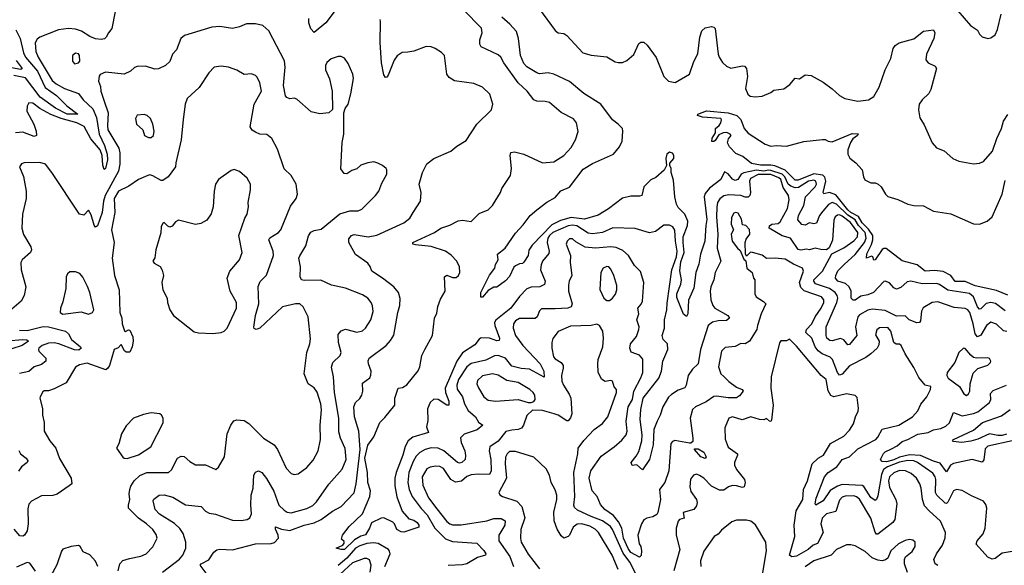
# Model space of a CAD drawing. Extents: x 1493970 to 1595317, y 729910 to 844791.
# Tile 328 of 338: x 1561753 to 1568650, y 829234 to 833057. Entities that reach past the tile are written whole.
import ezdxf

# ---------------------------------------------------------------- set-up
doc = ezdxf.new("R2010")
doc.units = 0

msp = doc.modelspace()

# ---------------------------------------------------------------- linework, layer by layer
at = {"layer": '0CON10XD'}
for points in [[(1562422.1, 833115), (1562398.9, 832995), (1562374.6, 832965.4), (1562360, 832935), (1562346.3, 832923.7), (1562325, 832916.9), (1562285, 832923.3), (1562245, 832937.9), (1562186.9, 832976.9), (1562145, 832990.3), (1562095, 832994.7), (1562024.2, 832985.8), (1561895, 832933.3), (1561875, 832919.2), (1561861.5, 832895), (1561867.5, 832835)], [(1563985, 833148), (1563896.9, 833035), (1563815, 832967.5), (1563793, 832993), (1563778, 833035), (1563777.5, 833065)], [(1564005.8, 829345.8), (1563970, 829355), (1564015.8, 829374.2), (1564025, 829390), (1564025, 829400), (1564008.3, 829418.3), (1564013.3, 829445), (1564061.2, 829505), (1564155, 829595.8), (1564204.8, 829715), (1564210.3, 829755), (1564192.3, 829815), (1564190.6, 829885), (1564170.1, 829985), (1564190.7, 830075), (1564233.3, 830135), (1564276.7, 830235), (1564311.3, 830268.7), (1564380.5, 830355), (1564381.5, 830405), (1564403.3, 830475), (1564435, 830480), (1564465, 830498.6), (1564543.2, 830596.8), (1564555.3, 830625), (1564569.5, 830705), (1564591.5, 830745), (1564644, 830845), (1564659.6, 830965), (1564675, 831000), (1564682.2, 831047.8), (1564701.2, 831098.8), (1564732.5, 831155), (1564728.8, 831255), (1564745, 831265.8), (1564785, 831250), (1564810.7, 831249.3), (1564827.5, 831265), (1564836.7, 831285), (1564833.3, 831325), (1564815.7, 831365.7), (1564775, 831408), (1564735.3, 831435.3), (1564635, 831468.2), (1564525, 831478.2), (1564506.2, 831485), (1564506, 831495), (1564658, 831565), (1564703.8, 831595), (1564765, 831616.2), (1564825, 831647.1), (1564855, 831652.5), (1564915, 831642), (1564971.2, 831698.8), (1565035, 831723.8), (1565064.3, 831755.7), (1565120, 831845), (1565131.2, 831875), (1565190, 831965), (1565198.6, 832015), (1565188.8, 832105), (1565194.1, 832125.9), (1565218.3, 832131.7), (1565285, 832115.7), (1565415, 832053.2), (1565495, 832061.1), (1565565, 832104.3), (1565615, 832161.4), (1565646.9, 832215), (1565665.6, 832274.4), (1565654.4, 832335), (1565633, 832363), (1565545, 832407.1), (1565465, 832476.4), (1565435, 832484.5), (1565375, 832486.5), (1565355, 832494.3), (1565308.5, 832555), (1565243.9, 832613.9), (1565145, 832754.2), (1565123, 832793), (1565105, 832810), (1564985, 832866.2), (1564977.1, 832885), (1564975.6, 832915), (1564993.5, 832965), (1564987.7, 832997.7), (1564862.2, 833125)], [(1565395, 833130), (1565505, 832980.6), (1565525, 832964.4), (1565565, 832959.4), (1565585, 832947.1), (1565698.1, 832825), (1565755, 832809.1), (1565867, 832797), (1565925, 832762.5), (1565945, 832755.8), (1565975, 832756), (1566005, 832770), (1566056.1, 832813.9), (1566089.1, 832890.9), (1566105, 832899.4), (1566125, 832899.2), (1566149.1, 832879.1), (1566211.3, 832791.3), (1566265, 832658.8), (1566297.5, 832625), (1566345, 832616.7), (1566445, 832674.2), (1566475, 832763.8), (1566502.4, 832817.6), (1566516.8, 832933.2), (1566530.5, 832979.5), (1566555, 833000.7), (1566598.1, 833008.1), (1566614.5, 833004.5), (1566624.4, 832994.4), (1566646.1, 832816.1), (1566653.3, 832793.3), (1566676.6, 832756.6), (1566705, 832730), (1566735, 832718), (1566815, 832732.5), (1566830, 832730), (1566844, 832715), (1566851.7, 832658.3), (1566838, 832575), (1566854.3, 832534.3), (1566870.5, 832520.5), (1566905, 832516.2), (1566955, 832521.2), (1567013.6, 832546.4), (1567035, 832563.3), (1567105, 832573.3), (1567147.7, 832602.3), (1567185, 832646.7), (1567215, 832641.2), (1567255, 832670), (1567297.5, 832665), (1567381.2, 832618.8), (1567445, 832572.5), (1567496, 832525), (1567533.3, 832505), (1567625, 832486.9), (1567698.8, 832495), (1567735, 832519.2), (1567773.6, 832585), (1567814.3, 832705.7), (1567854.5, 832785), (1567870.6, 832855), (1567885, 832876.2), (1567912.5, 832895), (1568017.1, 832922.9), (1568085, 832976.9), (1568155, 832986.7), (1568162.9, 832965), (1568156.2, 832923.8), (1568106, 832815), (1568101.2, 832775), (1568116.7, 832755), (1568165, 832732), (1568174.2, 832715), (1568135, 832566.7), (1568120.3, 832539.7), (1568075, 832496.2), (1568054.2, 832465), (1568049.2, 832425), (1568058.3, 832368.3), (1568089.5, 832319.5), (1568143.8, 832195), (1568175, 832158.8), (1568227.6, 832137.6), (1568288.8, 832085), (1568332.5, 832065), (1568435, 832046.2), (1568475, 832051.2), (1568505, 832064), (1568566.2, 832135), (1568598, 832225), (1568631.1, 832295), (1568644.8, 832345.2), (1568675, 832392.7)], [(1568325, 833118), (1568414.2, 833015), (1568462.7, 832982.7), (1568476.2, 832955), (1568495.7, 832935.7), (1568535, 832925.7), (1568555, 832928.6), (1568585, 832950), (1568602.4, 832987.6), (1568628.2, 833095)], [(1563059.8, 829179.8), (1563018.5, 829235), (1563025, 829245.3), (1563077.4, 829272.6), (1563113.6, 829326.4), (1563135, 829342.9), (1563155, 829347.8), (1563245, 829342.5), (1563405, 829383.8), (1563514.1, 829385.9), (1563537.2, 829392.8), (1563565.5, 829425), (1563564.4, 829445), (1563545, 829487.5), (1563545, 829502.5), (1563586.1, 829486.1), (1563645, 829477.1), (1563745, 829516), (1563815, 829532.5), (1563865, 829555.9), (1563945, 829612.9), (1564005, 829645.4), (1564095, 829740.8), (1564110, 829805), (1564137, 830045), (1564128.2, 830175), (1564098.4, 830275), (1564092.9, 830345), (1564104.4, 830375), (1564136.2, 830403.8), (1564149.4, 830425), (1564156.9, 830455), (1564155, 830510), (1564205, 830547.5), (1564213.8, 830566.2), (1564214.6, 830595), (1564195.6, 830645), (1564193.5, 830666.5), (1564200, 830685), (1564319.2, 830775), (1564351.1, 830808.9), (1564375, 830846.7), (1564402.9, 831005), (1564417.1, 831055), (1564417.3, 831102.7), (1564407.1, 831145), (1564372.9, 831185), (1564295, 831246.9), (1564220, 831295), (1564207.7, 831327.7), (1564191.2, 831351.2), (1564105, 831412), (1564059.2, 831495), (1564057.7, 831522.3), (1564076.7, 831545), (1564095, 831552.5), (1564195, 831534.7), (1564255, 831546.9), (1564445, 831633.6), (1564487.1, 831665), (1564510, 831705), (1564561.4, 831785), (1564565.5, 831845), (1564551.9, 831905), (1564573.6, 831986.4), (1564605, 832046.2), (1564653.3, 832085), (1564772.5, 832135), (1564815, 832171.2), (1564879.7, 832210.3), (1564955.7, 832324.3), (1565058.8, 832425), (1565068, 832465), (1565046, 832535), (1564995, 832584.3), (1564935, 832610.6), (1564798.8, 832628.8), (1564761.7, 832651.7), (1564745.8, 832675.8), (1564728.8, 832805), (1564707.3, 832827.3), (1564664.1, 832854.1), (1564635, 832866.2), (1564601.2, 832868.8), (1564515, 832836.2), (1564471.2, 832828.8), (1564432.6, 832827.4), (1564396.9, 832803.1), (1564377.3, 832772.7), (1564335, 832667.5), (1564325, 832653.3), (1564315, 832652.5), (1564305, 832670), (1564287.8, 832755), (1564277.2, 832897.2), (1564280.6, 833045), (1564278.1, 833058.1)], [(1568655, 831016), (1568587.5, 831067.5), (1568555, 831075.8), (1568522.5, 831067.5), (1568485, 831030.9), (1568475, 831028.5), (1568461.2, 831045), (1568434.1, 831114.1), (1568405, 831138.1), (1568255, 831160.6), (1568195, 831200.9), (1568175, 831207.5), (1568075, 831207.1), (1567995, 831225.4), (1567970.2, 831219.8), (1567925, 831180), (1567895, 831168.1), (1567875, 831178.6), (1567845, 831214), (1567815.5, 831225.5), (1567805, 831223.3), (1567734.7, 831145), (1567695, 831129), (1567645, 831120), (1567605, 831092.5), (1567591.3, 831091.3), (1567577.1, 831105), (1567576.8, 831155), (1567563.9, 831185), (1567537.9, 831207.9), (1567483.3, 831225), (1567468.2, 831245), (1567469.2, 831265), (1567485, 831297.5), (1567531.1, 831345), (1567605, 831411.4), (1567669.7, 831495), (1567683, 831525), (1567674.9, 831565), (1567629, 831615), (1567605.3, 831655), (1567555, 831688.1), (1567475, 831764.3), (1567445, 831776), (1567418.9, 831761.1), (1567378.3, 831715), (1567356.3, 831683.7), (1567335, 831630.5), (1567315, 831625.4), (1567285, 831634.6), (1567255, 831616.4), (1567231.8, 831621.8), (1567204.3, 831655), (1567207.5, 831685), (1567245.2, 831755), (1567256.8, 831815), (1567325, 831885.3), (1567333.8, 831905), (1567329.5, 831925), (1567315, 831932), (1567278.4, 831925), (1567208.5, 831881.5), (1567185, 831878.8), (1567155, 831889.4), (1567135, 831904.9), (1567113.7, 831955), (1567095, 831974.4), (1567015, 832001), (1566998.6, 832001.4), (1566965, 831996.6), (1566915, 832002.8), (1566825, 831983.2), (1566806.1, 831973.9), (1566782.5, 831937.5), (1566765, 831929.6), (1566745, 831939.6), (1566715, 831976.5), (1566689.5, 831990.5), (1566664, 831936), (1566584.7, 831875.3), (1566555, 831838.2), (1566547.5, 831815), (1566567.2, 831657.2), (1566558.3, 831615), (1566551.6, 831505), (1566521.5, 831415), (1566511.2, 831345), (1566489.5, 831285), (1566474.5, 831175), (1566438.1, 831091.9), (1566433.1, 830996.9), (1566425, 830976.7), (1566403.3, 830993.3), (1566355, 831111.2), (1566356.9, 831135), (1566385, 831204.2), (1566389.6, 831235), (1566377.2, 831297.2), (1566385, 831360.5), (1566408.1, 831425), (1566399.5, 831495), (1566401.4, 831535), (1566430.2, 831615), (1566434, 831645), (1566412.3, 831695), (1566365, 831739.8), (1566353, 831765), (1566342.6, 831815), (1566332.8, 831932.8), (1566317.5, 831985), (1566316, 832015), (1566306.7, 832035), (1566307.5, 832052.5), (1566336.2, 832085), (1566336, 832105), (1566325, 832121.2), (1566305, 832128.6), (1566286, 832115), (1566278.8, 832085), (1566283.8, 832035), (1566267.6, 832002.4), (1566208, 831952), (1566175, 831934.4), (1566124.7, 831885.3), (1566112, 831825), (1566095, 831819.5), (1566035, 831820), (1565975, 831807.3), (1565878.1, 831731.9), (1565805, 831686.8), (1565709.8, 831660.2), (1565615, 831670.8), (1565540.7, 831649.3), (1565480.7, 831619.3), (1565343.5, 831476.5), (1565318.8, 831441.2), (1565313.8, 831405), (1565285, 831357.5), (1565275, 831347.5), (1565255, 831346.7), (1565225, 831332.5), (1565215, 831322.5), (1565185, 831256.7), (1565155, 831226.2), (1565095, 831183.3), (1565075, 831182.5), (1565035, 831160), (1564995, 831112), (1564983.2, 831113.2), (1564983.1, 831145), (1565043.4, 831266.6), (1565082.3, 831315), (1565085, 831340.8), (1565104.3, 831375), (1565101.2, 831415), (1565153.1, 831455), (1565225, 831561.9), (1565279.4, 831620.6), (1565328.1, 831685), (1565374.4, 831725), (1565445, 831777.5), (1565505, 831811.5), (1565543.3, 831856.7), (1565605, 831883.6), (1565700.8, 832009.2), (1565765, 832049.3), (1565911.9, 832115), (1565955, 832165.5), (1565972.9, 832205), (1565978.7, 832275), (1565975, 832293.8), (1565945.5, 832325.5), (1565905.4, 832355.4), (1565823.3, 832465), (1565705, 832538.9), (1565603.2, 832623.2), (1565495, 832674.6), (1565455.7, 832684.3), (1565395, 832677.8), (1565375, 832683.5), (1565305, 832725.6), (1565285, 832750.6), (1565261.5, 832805), (1565247.8, 832925), (1565233.6, 832973.6), (1565186.3, 833026.3), (1565130, 833075)], [(1562754.4, 829185), (1562873.2, 829276.8), (1562895.4, 829305), (1562916.9, 829353.1), (1562918.1, 829395), (1562897.7, 829457.7), (1562875, 829491.8), (1562837, 829527), (1562733.4, 829593.4), (1562701.5, 829625), (1562687.5, 829685), (1562693, 829697), (1562730, 829725), (1562765, 829728.1), (1562825, 829711.8), (1562915, 829657.9), (1563025, 829646), (1563055, 829612.5), (1563080.2, 829600.2), (1563125, 829593.3), (1563245, 829551.4), (1563305, 829547.1), (1563345.5, 829554.5), (1563365, 829566.7), (1563376.9, 829595), (1563371.8, 829655), (1563375.5, 829725), (1563387.5, 829775), (1563394.4, 829865), (1563405, 829886.2), (1563425, 829895.8), (1563448.6, 829885), (1563481.5, 829841.5), (1563533.7, 829753.7), (1563568.5, 829655), (1563605, 829620.9), (1563626.7, 829606.7), (1563655, 829601.1), (1563765, 829632), (1563806.9, 829653.1), (1563831.9, 829678.1), (1563917.7, 829802.3), (1564011.3, 829908.7), (1564040.4, 829975), (1564032.9, 830052.9), (1564000, 830125), (1563988.7, 830168.7), (1563988.6, 830265), (1563958, 830445), (1563952.2, 830555), (1563936.8, 830623.2), (1563946.1, 830653.9), (1563998.6, 830705), (1564005.5, 830724.5), (1563985.4, 830795), (1563985, 830850), (1564005, 830875.8), (1564035, 830889.4), (1564115, 830867.8), (1564155, 830876.7), (1564175, 830895.8), (1564211.8, 830955), (1564228.9, 831011.1), (1564225, 831052.5), (1564215.6, 831075), (1564190.8, 831105), (1564155, 831128.9), (1564035, 831176.2), (1563937.6, 831197.6), (1563861.7, 831231.7), (1563745, 831230), (1563726.7, 831235), (1563717.5, 831255), (1563720.6, 831325), (1563709.2, 831385), (1563715, 831403.3), (1563758.6, 831471.4), (1563776.6, 831543.4), (1563792.6, 831567.4), (1563815, 831579.4), (1563865, 831589.1), (1563995, 831695.6), (1564065, 831717.5), (1564125, 831718.6), (1564150.9, 831729.1), (1564246, 831825), (1564268, 831855), (1564288.8, 831911.2), (1564326, 831975), (1564326, 832005), (1564320, 832015), (1564295.7, 832035.7), (1564260.8, 832050.8), (1564235, 832060), (1564192.5, 832055), (1564143.2, 832036.8), (1564115, 832011.2), (1564080.5, 831999.5), (1564045, 831977.5), (1564025, 831980), (1564002.7, 832012.7), (1564013.2, 832196.8), (1564024.3, 832255), (1564023.3, 832405), (1564033.8, 832435), (1564054.1, 832465.9), (1564073, 832537), (1564090.5, 832645), (1564085.6, 832675), (1564055, 832750), (1564027.3, 832787.3), (1564005, 832798), (1563985, 832798.8), (1563935, 832782.5), (1563905, 832757.5), (1563895.5, 832735), (1563895.5, 832705), (1563922.4, 832642.4), (1563942, 832555), (1563943.3, 832426.7), (1563917.5, 832405), (1563855, 832398), (1563795, 832410), (1563695, 832500), (1563675, 832506.2), (1563645, 832501.2), (1563625, 832511.2), (1563614.4, 832524.4), (1563602.2, 832595), (1563613.5, 832725), (1563607.6, 832767.6), (1563498.5, 832978.5), (1563456, 833015), (1563405, 833028.5), (1563342.6, 833027.4), (1563293.2, 833006.8), (1563245, 832995.8), (1563155, 833010), (1563100, 833005), (1562906.7, 832945), (1562882.5, 832925), (1562852, 832845), (1562824.5, 832815.5), (1562805, 832764), (1562775, 832736), (1562725, 832712.5), (1562700.7, 832710.7), (1562635, 832730), (1562575, 832728.8), (1562557.7, 832722.3), (1562530, 832695), (1562485.8, 832674.2), (1562355, 832690), (1562318, 832672), (1562309.5, 832660.5), (1562304.3, 832625), (1562319.4, 832589.4), (1562322.5, 832555), (1562344.3, 832485.7), (1562374.2, 832405), (1562367.7, 832315), (1562371.5, 832285), (1562447, 832157), (1562454.2, 832125), (1562454.2, 832045), (1562444.7, 831995), (1562351.7, 831825), (1562340.2, 831785), (1562330, 831705), (1562298.1, 831611.9), (1562285, 831602), (1562275, 831616.2), (1562255, 831690), (1562235, 831722.5), (1562201.7, 831688.3), (1562172, 831695), (1561979.1, 831985), (1561935, 832044.2), (1561895, 832056.7), (1561785, 832053.8), (1561765, 832046.7), (1561751.2, 832025), (1561779.1, 831959.1), (1561799.2, 831855), (1561798.2, 831805), (1561772, 831695), (1561768.4, 831595), (1561781, 831551), (1561832.2, 831465), (1561835.6, 831445), (1561828.6, 831425), (1561771.2, 831375), (1561760.8, 831355), (1561764.6, 831305), (1561795.4, 831185), (1561784.5, 831125), (1561764.4, 831085), (1561681.1, 831015)], [(1561725.4, 832985), (1561757, 832925), (1561780.3, 832825), (1561793.3, 832793.3), (1561878.8, 832695), (1561931.7, 832581.7), (1562012.2, 832525), (1562082.4, 832452.4), (1562161.2, 832395), (1562085, 832395.9), (1562005, 832437.3), (1561895.8, 832515), (1561795, 832649.8), (1561713.3, 832665)], [(1561867.5, 832835), (1561881.6, 832795), (1561980.2, 832630.2), (1562008, 832608), (1562068.1, 832575), (1562165, 832540), (1562198.5, 832495), (1562265, 832433.3), (1562292, 832372), (1562311, 832255), (1562347.6, 832175), (1562365.2, 832115), (1562369.3, 832075), (1562355, 832013.8), (1562345, 832008), (1562335, 832037.5), (1562331, 832105), (1562317, 832145), (1562252.5, 832222.5), (1562205, 832309.3), (1562152.7, 832335), (1562043.4, 832363.4), (1561972.5, 832392.5), (1561894.7, 832434.7), (1561845, 832471.9), (1561816.2, 832473.8), (1561805, 832450), (1561804, 832415), (1561851.5, 832325), (1561868.9, 832275), (1561871.2, 832245), (1561855, 832239.2), (1561775, 832269.5), (1561725, 832263.1)], [(1561729.8, 832769.8), (1561770, 832715), (1561762.1, 832707.9), (1561695, 832720.5)], [(1562138.3, 832748.3), (1562165, 832753.3), (1562173.8, 832766.2), (1562172.9, 832805), (1562165, 832817.5), (1562145, 832822), (1562124.3, 832805), (1562123.3, 832765), (1562138.3, 832748.3)], [(1562444.2, 829195), (1562454.7, 829245), (1562475, 829268.8), (1562522.3, 829282.3), (1562601.9, 829298.1), (1562638.6, 829315), (1562685, 829364), (1562715.6, 829425), (1562708.9, 829448.9), (1562685.6, 829485), (1562641.5, 829525), (1562585, 829564.5), (1562516.2, 829635), (1562514.6, 829655), (1562524.7, 829695), (1562520.5, 829735), (1562524.3, 829765), (1562531.4, 829788.6), (1562555, 829826.4), (1562595, 829863.8), (1562645, 829883.8), (1562795.3, 829884.7), (1562817, 829903), (1562858.6, 829985), (1562885, 829997.8), (1562905.5, 829995.5), (1562945, 829960.8), (1562985, 829938.6), (1563055, 829937.1), (1563127.5, 829905), (1563145, 829921.2), (1563188.8, 829995), (1563207.1, 830155), (1563231.9, 830215), (1563253, 830247), (1563275, 830254.4), (1563325, 830249.2), (1563358.1, 830228.1), (1563460.5, 830125), (1563535, 830078.6), (1563560, 830045), (1563620, 829915), (1563655, 829877.5), (1563675, 829870.8), (1563705, 829875.8), (1563765, 829920), (1563808.3, 829971.7), (1563844.5, 830035.5), (1563859.5, 830115), (1563857.2, 830215), (1563867.6, 830322.4), (1563862.4, 830365), (1563836.7, 830446.7), (1563815, 830477.5), (1563773.3, 830505), (1563745.4, 830575), (1563763.8, 830725), (1563785.5, 830785), (1563790.7, 830820.7), (1563772.9, 830975), (1563740, 831045), (1563715, 831065.5), (1563685, 831066.5), (1563595, 831043.8), (1563435, 830894.4), (1563410, 830885), (1563395, 830893.3), (1563392.7, 830902.7), (1563405.4, 830985), (1563428.7, 831065), (1563423.2, 831186.8), (1563437.4, 831222.6), (1563482.7, 831267.3), (1563530.4, 831405), (1563529.6, 831435), (1563497.8, 831515), (1563505, 831527.8), (1563565.3, 831564.7), (1563583.1, 831585), (1563649.7, 831750.3), (1563690, 831805), (1563700, 831835), (1563688.8, 831905), (1563655.6, 831965.6), (1563605, 832011.2), (1563558.5, 832148.5), (1563520, 832225), (1563485, 832252.9), (1563435, 832255.5), (1563405, 832267.8), (1563382.4, 832282.4), (1563368.1, 832305), (1563396.7, 832465), (1563446.4, 832555), (1563434.3, 832614.3), (1563416, 832655), (1563405, 832666.2), (1563377.3, 832677.3), (1563325, 832673.1), (1563275, 832702.1), (1563215, 832724.2), (1563165, 832732), (1563115, 832723.3), (1563078, 832685), (1563009.4, 832580.6), (1562926.9, 832505), (1562913.2, 832465), (1562897.4, 832357.4)], [(1568675.6, 831125.6), (1568595, 831159.4), (1568445, 831192.9), (1568375, 831221.9), (1568305, 831223.2), (1568274.8, 831264.8), (1568222.7, 831292.7), (1568161, 831299), (1568094.4, 831294.4), (1568039.7, 831339.7), (1567935, 831368.2), (1567822.7, 831452.7), (1567805, 831453.1), (1567795, 831446.4), (1567745, 831374), (1567735, 831372.5), (1567728.8, 831395), (1567719.4, 831399.4), (1567685, 831386.7), (1567685.8, 831415.8), (1567719.2, 831480.8), (1567730, 831515), (1567729.5, 831545), (1567699.5, 831589.5), (1567655, 831633.5), (1567628.4, 831678.4), (1567575, 831706.8), (1567554.4, 831725), (1567469.9, 831829.9), (1567425, 831846.8), (1567385, 831836.2), (1567381.5, 831845), (1567399.3, 831925), (1567392.9, 831952.9), (1567378.1, 831968.1), (1567315, 831977.7), (1567205, 831933), (1567185, 831932.9), (1567115, 832002.4), (1567041.7, 832031.7), (1567015, 832038.3), (1566942.3, 832037.7), (1566879.6, 832049.6), (1566817.6, 832097.6), (1566769.7, 832119.7), (1566724, 832165), (1566710, 832195), (1566717.3, 832222.7), (1566736.7, 832245), (1566730, 832255), (1566706, 832266), (1566680, 832265), (1566650, 832250), (1566625, 832210), (1566615, 832202.2), (1566602.4, 832202.4), (1566602.7, 832227.3), (1566627, 832263), (1566626.2, 832295), (1566652, 832315), (1566665, 832333.8), (1566670, 832355), (1566665, 832363.8), (1566535, 832374.6), (1566502, 832385), (1566503.3, 832395), (1566565, 832418.5), (1566715, 832405.2), (1566775.9, 832385.9), (1566805, 832357.6), (1566828.1, 832295), (1566855, 832261.4), (1566975.8, 832185), (1567015, 832170), (1567055, 832175.8), (1567125, 832170), (1567245, 832202.9), (1567377, 832217), (1567395, 832217.5), (1567416, 832206), (1567445, 832201.4), (1567585, 832259.2), (1567627, 832257), (1567621.2, 832245), (1567588.8, 832221.2), (1567572.7, 832197.3), (1567554.2, 832145.8), (1567553.1, 832115), (1567567.6, 832087.6), (1567610, 832055), (1567654.2, 832005), (1567663.6, 831955), (1567673.6, 831933.6), (1567714.6, 831914.6), (1567745, 831913.3), (1567767.5, 831905), (1567786.9, 831885), (1567817.1, 831835), (1567835, 831818.9), (1567905, 831797.4), (1567975, 831763.1), (1568015, 831754.8), (1568085, 831753.6), (1568155, 831714.3), (1568275, 831696.7), (1568435, 831625.6), (1568475, 831624.6), (1568528.8, 831645), (1568564.3, 831675), (1568635.5, 831835), (1568655, 831930)], [(1562897.4, 832357.4), (1562885.4, 832215.4), (1562846.2, 832055), (1562844.2, 832025), (1562793.3, 831955), (1562755, 831930), (1562745, 831930), (1562685, 831963.8), (1562665, 831970), (1562650, 831965), (1562585, 831936.9), (1562518.5, 831891.5), (1562445, 831855.3), (1562413.9, 831805), (1562418.6, 831705), (1562397.3, 831585), (1562414.1, 831495), (1562401.4, 831385), (1562416.7, 831265), (1562450.8, 831165), (1562454.1, 831004.1), (1562467.8, 830965), (1562470, 830925), (1562487.5, 830877.5), (1562495, 830872.5), (1562515, 830883.8), (1562525, 830881.2), (1562545.6, 830835), (1562548.1, 830805), (1562540.8, 830765), (1562525, 830727.5), (1562498.3, 830728.3), (1562486.7, 830736.7), (1562465, 830780), (1562442.5, 830757.5), (1562415, 830745.8), (1562382.7, 830635), (1562371.8, 830615), (1562355.8, 830604.3), (1562225, 830651.2), (1562171.1, 830638.9), (1562145, 830623.3), (1562078.2, 830511.8), (1561995, 830470), (1561955, 830456.2), (1561925, 830456), (1561915, 830448.8), (1561896.2, 830415), (1561894, 830404), (1561913.6, 830333.6), (1561912, 830285), (1561923.8, 830235), (1561924.2, 830175), (1561965, 830106.7), (1562005.5, 830055.5), (1562033, 829983), (1562114.2, 829845), (1562117.5, 829805), (1562098.7, 829791.3), (1562015, 829732), (1561985, 829722.5), (1561905, 829720), (1561835, 829683.8), (1561817.6, 829662.4), (1561809.3, 829630.7), (1561811.8, 829525), (1561805.4, 829475), (1561786.7, 829445), (1561775, 829437.1), (1561755, 829440.8), (1561715, 829486.2)], [(1562655, 832230.8), (1562675, 832231.2), (1562691.2, 832245), (1562695.8, 832275), (1562686.9, 832325), (1562669.4, 832365), (1562646, 832385), (1562625, 832391.8), (1562575, 832387.5), (1562564.6, 832365), (1562572.5, 832325), (1562615.9, 832285.9), (1562628, 832245), (1562655, 832230.8)], [(1563107, 830857), (1563165, 830864.4), (1563186, 830875), (1563205.6, 830895), (1563270.9, 831035), (1563271.1, 831075), (1563226.4, 831155), (1563205.5, 831245), (1563225.7, 831295), (1563292.5, 831375), (1563311.4, 831425), (1563288.1, 831545), (1563330.8, 831665), (1563347.1, 831695), (1563357.1, 831745), (1563352.5, 831775), (1563370, 831865), (1563369.2, 831905), (1563347, 831947), (1563292.3, 831992.3), (1563255, 832006.7), (1563235, 832000), (1563145, 831937.1), (1563125.7, 831905), (1563115.6, 831855), (1563109.4, 831745), (1563095, 831697.5), (1563065, 831652), (1563021.7, 831628.3), (1562985, 831620.8), (1562865, 831653.1), (1562845, 831641.1), (1562820.5, 831609.5), (1562805, 831603.8), (1562790.4, 831610.4), (1562766.2, 831635), (1562755, 831630), (1562743.1, 831605), (1562742.7, 831562.7), (1562707.8, 831445), (1562700.6, 831389.4), (1562686, 831365), (1562695, 831350.8), (1562736.7, 831326.7), (1562751.7, 831301.7), (1562761.4, 831265), (1562749.2, 831215), (1562755.8, 831165), (1562785.7, 831105.7), (1562787.5, 831075), (1562806, 831025), (1562830, 830985), (1562975, 830868.8), (1563005, 830862), (1563107, 830857)], [(1568668.6, 830871.4), (1568645, 830877.8), (1568594.3, 830924.3), (1568555, 830936.7), (1568525.8, 830915), (1568485, 830846.9), (1568462, 830835), (1568445.3, 830855), (1568432.6, 830925), (1568408, 831005), (1568395, 831022.8), (1568375, 831032.9), (1568299.8, 831039.8), (1568185, 831080), (1568145, 831074.2), (1568081.1, 831038.9), (1568070.8, 831015), (1568063.3, 830946.7), (1568055, 830936), (1568037.7, 830932.3), (1567983.8, 830955), (1567955, 830981.4), (1567895, 830978.8), (1567815, 831020), (1567725, 831028.5), (1567695, 831022.5), (1567635, 830989.6), (1567625, 830975.6), (1567608.4, 830905), (1567616.1, 830845), (1567565, 830780.5), (1567555, 830777.8), (1567525, 830813.8), (1567503.2, 830823.2), (1567445, 830806.8), (1567428, 830808), (1567407.3, 830825), (1567401.3, 830845), (1567402.7, 830905), (1567476.3, 831075), (1567483, 831105), (1567480.3, 831125), (1567466, 831145), (1567425, 831172.5), (1567327.3, 831205), (1567315.3, 831225), (1567316, 831235), (1567377.6, 831295), (1567442.8, 831417.2), (1567525, 831457.5), (1567595, 831506.3), (1567621.1, 831535), (1567623.4, 831565), (1567573.7, 831635), (1567515, 831680.5), (1567495, 831689.3), (1567481.8, 831688.2), (1567464.8, 831675.2), (1567455, 831652), (1567447.6, 831512.4), (1567422.8, 831457.2), (1567405, 831444.3), (1567365, 831446.2), (1567325, 831456.4), (1567307.6, 831452.4), (1567285, 831444.7), (1567265, 831450), (1567225, 831442.5), (1567206.5, 831446.5), (1567153.3, 831525), (1567095, 831542.5), (1567002.5, 831595), (1567005, 831612), (1567020.8, 831625), (1567065, 831628.9), (1567080.4, 831639.6), (1567131.1, 831735), (1567143.7, 831795), (1567137.9, 831825), (1567101.7, 831881.7), (1567085, 831936.3), (1567069.8, 831949.8), (1567015, 831972), (1566925, 831972.8), (1566871.7, 831945), (1566864.4, 831925), (1566871.7, 831845), (1566866.3, 831825), (1566855, 831814.2), (1566835, 831814), (1566804.5, 831824.5), (1566721.2, 831828.8), (1566685, 831822.7), (1566657.6, 831802.4), (1566641.3, 831775), (1566636.4, 831743.6), (1566633.9, 831675), (1566643.3, 831553.3), (1566638.6, 831455), (1566664.6, 831365), (1566624.3, 831285.7), (1566614.2, 831235), (1566594.7, 831185), (1566589.3, 831155), (1566595.4, 831095), (1566607.9, 831055), (1566621.8, 831035), (1566714.3, 830985), (1566724.3, 830965), (1566705, 830948.8), (1566645, 830947.1), (1566605, 830937.2), (1566574.5, 830915), (1566523, 830747), (1566505.4, 830644.6), (1566465, 830607.8), (1566436.2, 830565), (1566422.2, 830495), (1566413.1, 830476.9), (1566365, 830460.6), (1566318.4, 830431.6), (1566298.5, 830411.5), (1566257.8, 830345), (1566240, 830285), (1566217.8, 830245), (1566195.9, 830185.9), (1566191.3, 830078.7), (1566163.8, 829975), (1566115, 829903.8), (1566075, 829938.8), (1566044.3, 829934.3), (1566035.8, 829955), (1566071.4, 829998.6), (1566089, 830031), (1566112, 830105), (1566113, 830147), (1566099.6, 830255), (1566103.3, 830325), (1566121.2, 830405), (1566230.2, 830545), (1566247.8, 830595), (1566259, 830665), (1566292.7, 830745), (1566290.4, 830785), (1566260.6, 830815), (1566252.5, 830845), (1566268.9, 830895), (1566269.2, 830955), (1566286.6, 831025), (1566288.3, 831071.7), (1566320.4, 831305), (1566353.1, 831395), (1566358.4, 831435), (1566346.8, 831505), (1566342.6, 831582.6), (1566329.2, 831605), (1566305, 831618.1), (1566265, 831617.5), (1566207.1, 831572.9), (1566165.6, 831564.4), (1566065, 831593.3), (1565907.4, 831597.4), (1565835, 831566.1), (1565765, 831555.4), (1565735, 831561.2), (1565655, 831611.4), (1565625, 831616.2), (1565595, 831611.5), (1565488.7, 831565), (1565465, 831543.7), (1565453.2, 831525), (1565447.7, 831495), (1565462, 831435), (1565460.3, 831419.7), (1565415.3, 831364.7), (1565405, 831340), (1565402.1, 831305), (1565433.5, 831225), (1565428.3, 831201.7), (1565395.9, 831184.1), (1565335, 831181.9), (1565305, 831170.8), (1565255, 831117.8), (1565192.7, 831035), (1565088.5, 830951.5), (1565080, 830935), (1565080.7, 830915), (1565113.3, 830825), (1565111.2, 830808.8), (1565095, 830807.5), (1565045, 830824.7), (1564985, 830828.9), (1564970.7, 830819.3), (1564940.7, 830779.3), (1564855, 830722.8), (1564815.6, 830665), (1564733, 830475), (1564734.8, 830445), (1564758.9, 830385), (1564758, 830355), (1564745, 830356.4), (1564685.1, 830395.1), (1564655, 830398.6), (1564628.4, 830375), (1564610.1, 830330.1), (1564612, 830248), (1564603.8, 830203.8), (1564615.7, 830165), (1564507.6, 830132.4), (1564474.5, 830105.5), (1564452.7, 830067.3), (1564437.5, 830005), (1564389.3, 829885), (1564381.8, 829845), (1564381.3, 829791.3), (1564394.5, 829714.5), (1564433.1, 829613.1), (1564480, 829560), (1564515, 829550.9), (1564536.2, 829535), (1564548.9, 829515), (1564549.5, 829500.5), (1564445, 829466.7), (1564425, 829468), (1564396, 829485), (1564378.6, 829525), (1564367.2, 829537.2), (1564305, 829565.8), (1564285, 829564.2), (1564217.9, 829532.1), (1564203.8, 829495), (1564175, 829446.5), (1564142.2, 829437.8), (1564097.4, 829412.6), (1564027.5, 829345), (1564005.8, 829345.8)], [(1567715.7, 830715), (1567680.5, 830689.5), (1567565, 830631.8), (1567515, 830572.3), (1567495, 830565.5), (1567481.2, 830585), (1567447, 830677), (1567431.2, 830691.2), (1567375, 830716.2), (1567347.1, 830737.1), (1567326.2, 830765), (1567302.3, 830825), (1567260, 830865), (1567263.4, 830885), (1567301.9, 830925), (1567325.2, 830974.8), (1567366.8, 831035), (1567385.3, 831075), (1567386.6, 831095), (1567370, 831115), (1567248.1, 831158.2), (1567225, 831180), (1567214.4, 831215), (1567242.7, 831295), (1567237.5, 831315), (1567173, 831343), (1567115, 831379.6), (1567044.2, 831385.8), (1566985, 831382.5), (1566955, 831405.8), (1566885, 831426.2), (1566871.7, 831428.3), (1566845, 831400), (1566837, 831417), (1566834.2, 831495), (1566841.7, 831518.3), (1566866.9, 831555), (1566865, 831587.5), (1566840, 831615), (1566815, 831620), (1566809.7, 831659.7), (1566785, 831701.4), (1566766.6, 831706.6), (1566755, 831700.6), (1566739.6, 831670.4), (1566736.1, 831625), (1566754, 831585), (1566736.3, 831553.7), (1566743.5, 831505), (1566780, 831455), (1566798.8, 831438.8), (1566825, 831380), (1566838.3, 831368.3), (1566847.5, 831315), (1566883.3, 831285), (1566892.5, 831245), (1566902.5, 831235), (1566903.6, 831136.4), (1566911.2, 831115), (1566963.3, 831083.3), (1566979.2, 831065), (1566946.2, 830995), (1566920, 830915), (1566916.4, 830885), (1566866.2, 830805), (1566835, 830785.5), (1566805, 830788.1), (1566765, 830767.8), (1566695, 830759.2), (1566668, 830735), (1566648.9, 830625), (1566665, 830576.2), (1566685, 830557.5), (1566721.3, 830521.3), (1566775, 830483.1), (1566813.3, 830465), (1566820, 830455), (1566795, 830422.2), (1566775, 830407.3), (1566715, 830408.4), (1566635, 830420), (1566615, 830416.7), (1566561.6, 830378.4), (1566486, 830344), (1566465, 830325.5), (1566448.4, 830265), (1566469.2, 830125), (1566467.7, 830102.3), (1566455, 830090), (1566445, 830088.8), (1566342.3, 830107.7), (1566325, 830101.2), (1566315, 830086.7), (1566300.3, 829895), (1566272.4, 829815), (1566234.7, 829765), (1566242.5, 829695), (1566224.2, 829605), (1566215, 829590.8), (1566187.5, 829572.5), (1566145, 829564.1), (1566125, 829552.2), (1566108.8, 829525), (1566083.5, 829445), (1566091.3, 829385), (1566102.9, 829365), (1566109.6, 829335), (1566107, 829303), (1566095, 829290), (1566035, 829323.2), (1566015, 829352), (1565983.2, 829425), (1565970.2, 829495), (1565948.1, 829538.1), (1565913.1, 829583.1), (1565852, 829625), (1565821.1, 829661.1), (1565798.9, 829715), (1565762.5, 829755), (1565743.2, 829845), (1565754.6, 829895), (1565825, 829999.4), (1565917.8, 830065), (1565969.9, 830110.1), (1566002.4, 830147.6), (1566008.1, 830175), (1566001.2, 830245), (1566014.3, 830345), (1566046.6, 830395), (1566056.1, 830455), (1566103.4, 830546.6), (1566117.5, 830585), (1566119.1, 830679.1), (1566095, 830706.4), (1566037.1, 830727.1), (1566026.5, 830755), (1566031.5, 830785), (1566073.4, 830836.6), (1566090.9, 830885), (1566092.5, 830905), (1566076.9, 830955), (1566089.6, 830995), (1566083.6, 831035), (1566106.4, 831063.6), (1566114.5, 831085), (1566124.5, 831215), (1566102.1, 831292.1), (1566059.4, 831335), (1566016.7, 831405), (1565979, 831439), (1565931.7, 831461.7), (1565895, 831464.7), (1565786.9, 831456.9), (1565715, 831463.8), (1565649.3, 831499.3), (1565625, 831520.8), (1565605, 831521.4), (1565588.1, 831505), (1565581.5, 831485), (1565610.6, 831405), (1565608.5, 831355), (1565621.8, 831265), (1565600.9, 831225), (1565597.1, 831197.1), (1565598.2, 831155), (1565623.1, 831065), (1565615.5, 831044.5), (1565593.4, 831036.6), (1565505, 831030), (1565408.5, 831031.5), (1565393.3, 831016.7), (1565376.9, 830975), (1565365, 830963.1), (1565255, 830963.3), (1565225, 830947.9), (1565211.3, 830925), (1565209.3, 830895), (1565226.8, 830845), (1565278.2, 830775), (1565398.2, 830645), (1565424.4, 830595), (1565427.1, 830552.9), (1565325, 830607.3), (1565265, 830612.1), (1565199.5, 830629.5), (1565155, 830684.7), (1565105, 830704.7), (1565078.8, 830701.2), (1565018.7, 830671.3), (1564915, 830648.4), (1564885.3, 830625), (1564825.9, 830535), (1564814.4, 830495), (1564817.2, 830467.2), (1564854.7, 830415), (1564868.7, 830365), (1564895, 830317.5), (1564945, 830274.5), (1564967.9, 830237.9), (1564997.5, 830215), (1564957.7, 830182.3), (1564867.2, 830152.8), (1564841.7, 830128.3), (1564845.4, 830095), (1564870.8, 830035), (1564876.9, 830003.1), (1564874, 829975), (1564851.2, 829955), (1564835, 829950), (1564819.2, 829955), (1564724.6, 830035), (1564685, 830055.7), (1564635, 830057.5), (1564593.8, 830046.2), (1564555, 830024.6), (1564530.5, 829999.5), (1564508.2, 829961.8), (1564479.8, 829885), (1564472.4, 829815), (1564481.4, 829765), (1564503.2, 829715), (1564565, 829631.1), (1564607.2, 829587.2), (1564662.1, 829495), (1564735, 829420.5), (1564785, 829399.8), (1564955, 829388.9), (1565005, 829338.9), (1565018.6, 829315), (1565016.7, 829305), (1564960.2, 829289.8), (1564885, 829244.2), (1564855, 829237.2), (1564755, 829231.6)], [(1565885, 831090), (1565906.2, 831105), (1565925.6, 831134.4), (1565935.7, 831165), (1565935.7, 831195), (1565915.6, 831265), (1565895, 831310), (1565880, 831325), (1565865, 831328), (1565841.2, 831315), (1565824, 831285), (1565816.1, 831166.1), (1565845, 831106.7), (1565865, 831090), (1565885, 831090)], [(1562235, 830994.2), (1562263.3, 831005), (1562272, 831025), (1562244.4, 831145), (1562227.8, 831187.8), (1562195, 831253.8), (1562175, 831277.5), (1562145, 831290.8), (1562105, 831289.2), (1562088, 831275), (1562078, 831255), (1562075.9, 831174.1), (1562055, 831080), (1562038.8, 831035), (1562036.7, 831005), (1562055, 830994.4), (1562185, 831010), (1562235, 830994.2)], [(1561751.7, 830881.7), (1561805, 830878), (1561916.6, 830906.6), (1561955, 830903.9), (1562075.2, 830875.2), (1562095, 830855.6), (1562116.1, 830816.1), (1562180, 830765), (1562184, 830755), (1562168.4, 830741.6), (1562136.1, 830743.9), (1562026.5, 830786.5), (1561995, 830793), (1561955, 830790), (1561910.6, 830775), (1561886.7, 830755), (1561884.4, 830745), (1561887.1, 830735), (1561935.3, 830685.3), (1561936.8, 830663.2), (1561905, 830640.5), (1561855, 830624.3), (1561817.5, 830592.5), (1561752.1, 830577.9)], [(1565979.6, 829319.6), (1565906.3, 829485), (1565891.4, 829505), (1565835, 829546.7), (1565756.1, 829576.1), (1565661.5, 829621.5), (1565640.2, 829640.2), (1565634.6, 829654.6), (1565641.9, 829715), (1565633.8, 829885), (1565662.2, 830015), (1565664.4, 830055), (1565705, 830109.2), (1565778, 830185), (1565835, 830227.5), (1565873.1, 830275), (1565934.4, 830445), (1565934, 830465), (1565917.1, 830485), (1565905, 830523.3), (1565895, 830528), (1565855, 830522.9), (1565828.3, 830538.3), (1565806.2, 830586.2), (1565803.5, 830646.5), (1565805.5, 830675), (1565837.3, 830765), (1565842.2, 830825), (1565837.1, 830875), (1565814.2, 830914.2), (1565795, 830922.5), (1565755.5, 830914.5), (1565610.9, 830909.1), (1565525, 830871.1), (1565487.4, 830822.6), (1565479.5, 830795), (1565479.5, 830755), (1565491.8, 830695), (1565505, 830680.4), (1565545.7, 830655.7), (1565559.6, 830635), (1565560.9, 830615), (1565549.1, 830565), (1565551.8, 830525), (1565562.7, 830495), (1565603, 830433), (1565613.9, 830405), (1565620.4, 830295), (1565612.4, 830267.6), (1565595, 830246.2), (1565585, 830246), (1565525, 830285.5), (1565496, 830296), (1565415, 830318.8), (1565345, 830322), (1565305, 830283.8), (1565281.5, 830215), (1565268.6, 830195), (1565245, 830185.4), (1565201.1, 830181.1), (1565158.3, 830171.7), (1565105, 830103.3), (1565046.7, 830063.2), (1565042.2, 830035), (1565054.2, 829975), (1565054.7, 829895.3), (1565045, 829870.4), (1564965, 829873.3), (1564915, 829868.4), (1564885, 829855.3), (1564847.2, 829822.8), (1564805, 829817.3), (1564774.2, 829834.2), (1564721.2, 829911.2), (1564695, 829925.3), (1564665, 829929.1), (1564628.1, 829921.9), (1564605, 829909.5), (1564571.4, 829855), (1564576.5, 829795), (1564617.7, 829707.7), (1564675, 829628.7), (1564745, 829542.1), (1564765, 829525.4), (1564785, 829518.5), (1564845, 829518.7), (1565025, 829545.3), (1565075, 829560.9), (1565125, 829562.3), (1565152.9, 829545), (1565151.2, 829515), (1565110, 829445), (1565110, 829405), (1565185.3, 829295), (1565211.8, 829225)], [(1568705, 829331.8), (1568635, 829319.1), (1568585, 829282.9), (1568565, 829277.5), (1568535, 829291.2), (1568451.7, 829381.7), (1568460.8, 829405), (1568501.2, 829455), (1568516.2, 829495), (1568526.9, 829635), (1568520.7, 829660.7), (1568505, 829684), (1568420.2, 829720.2), (1568355, 829758.9), (1568315, 829765.5), (1568292.9, 829755), (1568255, 829676.5), (1568245, 829668.2), (1568235, 829670.4), (1568178.2, 829725), (1568168.8, 829745), (1568169.3, 829835), (1568164.7, 829855), (1568149, 829879), (1568042.7, 829955), (1568015, 829966.1), (1567975, 829969.4), (1567915, 829956.2), (1567832.3, 829925), (1567803.9, 829906.1), (1567790.6, 829869.4), (1567765, 829720), (1567755, 829695.7), (1567745, 829688.1), (1567715, 829709.5), (1567665.9, 829785.9), (1567655, 829794.1), (1567515, 829799.2), (1567480.4, 829789.6), (1567430.8, 829759.2), (1567380, 829685), (1567330, 829655), (1567325.8, 829665.8), (1567332.5, 829705), (1567390, 829855), (1567415.3, 829884.7), (1567475.9, 829924.1), (1567498.9, 829951.1), (1567513.6, 829976.4), (1567565, 829993.3), (1567625, 830050.2), (1567749.5, 830115), (1567765, 830131.9), (1567795, 830188.5), (1567911.2, 830215), (1568007.5, 830275), (1568043.6, 830316.4), (1568065, 830363.8), (1568106.2, 830415), (1568133.8, 830465), (1568135, 830487.5), (1568095, 830495.8), (1568050.5, 830550.5), (1568015, 830620), (1567954.6, 830714.6), (1567927.1, 830775), (1567915, 830782.9), (1567893.5, 830783.5), (1567876.2, 830796.2), (1567855.5, 830875.5), (1567835, 830900.6), (1567775, 830898.5), (1567756.9, 830883.1), (1567748, 830848), (1567773.1, 830805), (1567771.2, 830778.8), (1567760, 830755), (1567715.7, 830715)], [(1561666.3, 830806.3), (1561775, 830815.9), (1561803.5, 830813.5), (1561815.5, 830805), (1561770.8, 830775), (1561698.8, 830751.2)], [(1568183.7, 829233.7), (1568166, 829245), (1568156.5, 829275), (1568175.3, 829314.7), (1568216.4, 829375), (1568235.7, 829425.7), (1568237.5, 829465), (1568203.3, 829543.3), (1568122.5, 829615), (1568091.1, 829651.1), (1568076.2, 829695), (1568067.2, 829775), (1568058, 829805), (1568035.4, 829845), (1567997.9, 829877.9), (1567958, 829895), (1567915, 829897.6), (1567875, 829882.8), (1567846.4, 829855), (1567839.3, 829825), (1567845, 829780), (1567889.1, 829695), (1567896.5, 829665), (1567883.1, 829555), (1567870, 829535), (1567765, 829452.5), (1567755, 829453.1), (1567745.9, 829465.9), (1567715.9, 829565), (1567635, 829698), (1567615, 829714.7), (1567595, 829720.2), (1567535, 829719.5), (1567515, 829711.1), (1567495, 829690), (1567469.4, 829610.6), (1567405, 829594.2), (1567374.2, 829565), (1567365.9, 829525), (1567380.4, 829465), (1567342.3, 829387.7), (1567310.6, 829375), (1567276.1, 829343.9), (1567195, 829298.5), (1567162.8, 829292.8), (1567144.4, 829305), (1567183.3, 829435), (1567178.8, 829515), (1567192.6, 829615), (1567238.4, 829695), (1567242.4, 829765), (1567270.3, 829825), (1567304.8, 829945), (1567345, 829983.8), (1567384.5, 830005), (1567432.2, 830087.8), (1567525, 830138), (1567565, 830181.9), (1567593.1, 830225), (1567606.9, 830275), (1567625.7, 830315), (1567629.4, 830335), (1567619.7, 830409.7), (1567604.4, 830424.4), (1567545, 830434.6), (1567455, 830414.6), (1567435, 830423.6), (1567416.7, 830456.7), (1567401.5, 830535), (1567368.1, 830565), (1567195, 830770), (1567145, 830817.5), (1567125, 830806.7), (1567085, 830806.2), (1567075, 830792.5), (1567017.5, 830555), (1567015.5, 830474.5), (1567030.5, 830355), (1567019.4, 830250.6), (1567015, 830242), (1567005, 830244), (1566985, 830262), (1566965, 830254.4), (1566935, 830254.5), (1566875, 830274.4), (1566813.6, 830253.6), (1566745, 830273.3), (1566720, 830265), (1566691.7, 830198.3), (1566695, 830117.5), (1566715, 830061.2), (1566780, 830015), (1566781.1, 830005), (1566759.2, 829955), (1566758.9, 829935), (1566773.1, 829905), (1566829.2, 829835), (1566833.8, 829815), (1566826.9, 829785), (1566815, 829778.6), (1566775, 829791.5), (1566745, 829792.9), (1566717.5, 829785), (1566685, 829760), (1566655, 829759.7), (1566598.1, 829788.1), (1566545.3, 829845.3), (1566515, 829863.5), (1566495, 829871.5), (1566473.5, 829866.5), (1566451.9, 829838.1), (1566446.5, 829785), (1566455, 829750), (1566494.5, 829695), (1566498.8, 829675), (1566495, 829650), (1566475, 829624.4), (1566400, 829605), (1566407.1, 829565), (1566375.9, 829554.1), (1566365, 829542.5), (1566352.4, 829495), (1566352.4, 829445), (1566376.5, 829345), (1566335.7, 829195)], [(1568385, 830424.4), (1568400, 830435), (1568409.5, 830455), (1568410.6, 830505), (1568430.9, 830579.1), (1568465, 830614), (1568535, 830636.2), (1568553.8, 830655), (1568555.8, 830665), (1568545, 830683.3), (1568535, 830688), (1568455, 830685.8), (1568435, 830690.8), (1568415, 830705.8), (1568375, 830753.8), (1568365, 830756.2), (1568332.5, 830725), (1568302.5, 830655), (1568248.8, 830585), (1568246.7, 830565), (1568256.1, 830546.1), (1568337, 830487), (1568365.8, 830435), (1568385, 830424.4)], [(1565335, 830374.2), (1565355, 830382), (1565363.2, 830396.8), (1565361.1, 830425), (1565349.4, 830445), (1565327.5, 830465), (1565243.8, 830513.8), (1565165, 830529.7), (1565105, 830566.8), (1565065, 830574.7), (1564995, 830561.3), (1564960.6, 830529.4), (1564955.6, 830505), (1564967.3, 830477.3), (1565004.6, 830415), (1565035, 830390.8), (1565085, 830383.2), (1565245, 830395.4), (1565315, 830374.2), (1565335, 830374.2)], [(1568705, 830105.6), (1568535, 830068.9), (1568515, 830049.2), (1568506.9, 829973.1), (1568495, 829955.7), (1568425, 829975.7), (1568295, 829946.6), (1568272.3, 829935), (1568245, 829890), (1568200.6, 829950.6), (1568155, 829963.4), (1568063.4, 830003.4), (1567985, 830007.8), (1567915, 829991.5), (1567875, 829972.1), (1567825, 829958.8), (1567795, 829961.1), (1567781.8, 829975), (1567802.8, 830017.2), (1567815, 830028.8), (1567860.4, 830049.6), (1567899, 830071), (1567935, 830101.1), (1567975, 830115.3), (1568045, 830153.5), (1568116, 830164), (1568155, 830183.4), (1568205, 830192.6), (1568240.5, 830209.5), (1568265, 830233.3), (1568295, 830304.2), (1568355, 830281.1), (1568435, 830298), (1568465, 830310.4), (1568546.7, 830375), (1568554.5, 830395), (1568552.8, 830437.2), (1568572.3, 830457.7), (1568665, 830496.9)], [(1562505, 829982.5), (1562585, 830008.9), (1562670.8, 830065), (1562758.8, 830231.2), (1562758, 830265), (1562746.8, 830286.8), (1562734.2, 830294.2), (1562675, 830302), (1562620.3, 830289.7), (1562550, 830265), (1562498.7, 830211.3), (1562467.1, 830155), (1562447.5, 830085), (1562432, 830055), (1562475, 829991.2), (1562485, 829983.8), (1562505, 829982.5)], [(1568665, 830151.7), (1568635, 830143.9), (1568603.6, 830143.6), (1568546.1, 830156.1), (1568465, 830118.9), (1568415.8, 830104.2), (1568353.4, 830093.4), (1568291.3, 830101.3), (1568286.2, 830105), (1568294.3, 830115), (1568435, 830181.1), (1568496.2, 830233.8), (1568629.2, 830280.8), (1568691.1, 830325)], [(1561747.7, 830037.7), (1561759.2, 830015), (1561799.4, 829985), (1561809.4, 829965), (1561806.8, 829953.2), (1561765, 829923.8), (1561745, 829894)], [(1565944.6, 829205), (1565902.5, 829305), (1565808.2, 829465), (1565785, 829487.3), (1565747.4, 829507.4), (1565690, 829525), (1565657.6, 829522.4), (1565629.3, 829500.7), (1565605, 829446.2), (1565594.5, 829435.5), (1565565, 829424.2), (1565545, 829440), (1565517.3, 829487.3), (1565497.8, 829545), (1565495.3, 829605.3), (1565516.1, 829695), (1565516.6, 829726.6), (1565505, 829763.8), (1565475, 829813.3), (1565463.6, 829865), (1565440.7, 829910.7), (1565355, 829991.4), (1565225, 830030.6), (1565185, 830031.1), (1565166.9, 830015), (1565157.2, 829992.8), (1565154.7, 829945), (1565163.8, 829845), (1565109.2, 829745), (1565116.9, 829726.9), (1565136, 829715), (1565235, 829682.9), (1565271.5, 829645), (1565292.6, 829567.4), (1565262.9, 829485), (1565260.5, 829425), (1565266.9, 829395), (1565315, 829312.5), (1565395, 829209.4)], [(1566555, 829983.3), (1566525, 829993.2), (1566478.8, 830045), (1566480.8, 830049.2), (1566505, 830050), (1566545, 830026.1), (1566561.9, 829995), (1566555, 829983.3)], [(1566954.8, 829155), (1566984.4, 829335), (1566979.2, 829395), (1566908, 829518), (1566875, 829542.5), (1566845, 829550.8), (1566805, 829551.4), (1566775, 829550), (1566740.9, 829539.1), (1566669.1, 829480.9), (1566645, 829452), (1566618.8, 829435), (1566545.8, 829334.2), (1566522, 829265), (1566524.2, 829225)], [(1564310.3, 829225), (1564347.2, 829315), (1564344.2, 829334.2), (1564335.5, 829345), (1564265, 829387), (1564232.2, 829392.2), (1564185, 829387.7), (1564135, 829371.4), (1564105, 829353.2), (1564045.6, 829285), (1563985, 829233)], [(1567972.8, 829182.8), (1567951.5, 829245), (1567950.6, 829275), (1567957.1, 829292.9), (1568005, 829331.9), (1568024.4, 829365), (1568025.5, 829395.5), (1568010.3, 829410.3), (1567985, 829414.3), (1567955, 829408.9), (1567909.2, 829385), (1567856, 829335), (1567834, 829285), (1567818.3, 829271.7), (1567795.5, 829264.5), (1567765, 829269.5), (1567725, 829287.3), (1567675, 829331.8), (1567605, 829369.4), (1567575, 829378.1), (1567543.5, 829376.5), (1567475, 829344.4), (1567436.5, 829305), (1567315, 829264.3), (1567255, 829223.7)], [(1562300.6, 829225), (1562285, 829263.3), (1562245, 829306.7), (1562198.3, 829328.3), (1562176.1, 829366.1), (1562165, 829372.5), (1562115, 829366.7), (1562055, 829346.7), (1562045, 829332.5), (1562012.6, 829237.4), (1561970, 829155)], [(1566073.7, 829165), (1566027.8, 829255), (1565979.6, 829319.6)], [(1561865, 829193.3), (1561825, 829248.8), (1561805, 829253.3), (1561731.7, 829221.7)], [(1564208.2, 829185), (1564215.3, 829235), (1564202.7, 829272.7), (1564185, 829282.2), (1564165, 829281.8), (1564085, 829250.4), (1563998.3, 829171.7)]]:
    msp.add_lwpolyline(points, dxfattribs=at)

doc.saveas('drawing.dxf')
